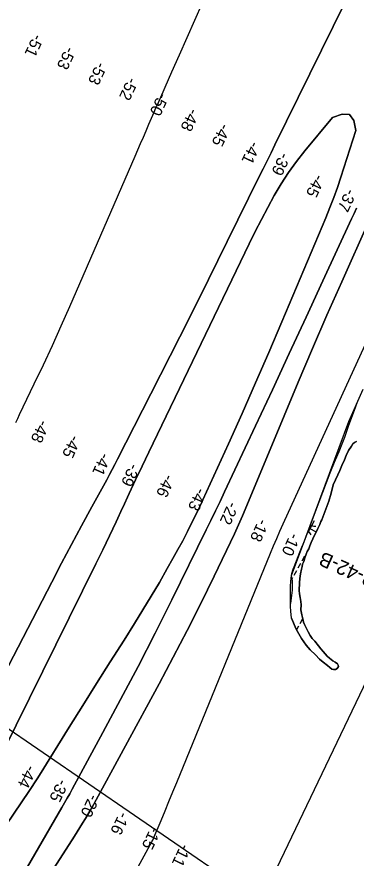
# Model space of a CAD drawing. Extents: x 3923531 to 3943530, y 207391 to 229799.
# Drawn here: x 3936907 to 3937887, y 219861 to 222290 of the extents above; entities that cross this region are included whole.
import ezdxf

# ---------------------------------------------------------------- set-up
doc = ezdxf.new("R2010")
doc.units = 0
for name, color, linetype in [('V-RIVR-EDGE', 7, 'Continuous'), ('V-RIVR-RANG', 7, 'Continuous'), ('V-RIVR-RANG-IDEN', 7, 'Continuous'), ('V-TOPO-DPTH', 7, 'Continuous'), ('V-TOPO-MAJR', 7, 'Continuous'), ('V-TOPO-MINR', 7, 'Continuous'), ('V-TOPO-SHOR', 7, 'Continuous'), ('V-UTIL-LINE', 7, 'Continuous'), ('V-WETL-SWMP', 7, 'Continuous')]:
    doc.layers.add(name, color=color, linetype=linetype)

msp = doc.modelspace()

# ---------------------------------------------------------------- linework, layer by layer
at = {"layer": 'V-RIVR-EDGE'}
msp.add_lwpolyline([(3937906.9, 221213.9), (3937865.2, 221121), (3937725.8, 220745.5), (3937699.1, 220676.3), (3937702.2, 220662.1), (3937702.2, 220634.6), (3937697.5, 220596)], dxfattribs=at)
at = {"layer": 'V-TOPO-DPTH'}
for points in [[(3936799.4, 220257.1), (3937007.7, 220658), (3937036.2, 220712.5), (3937065, 220766.8), (3937094.1, 220821), (3937123.5, 220875), (3937166.5, 220953.7), (3937174.5, 220968.4), (3937182.3, 220983.1), (3937190.1, 220997.9), (3937197.7, 221012.7), (3937294.3, 221201.9), (3937350, 221311.5), (3937405.4, 221421.3), (3937460.3, 221531.2), (3937515, 221641.3), (3937607.5, 221828.4), (3937618.8, 221851.3), (3937630.1, 221874.3), (3937641.4, 221897.2), (3937652.7, 221920.2), (3937888.4, 222398.9)], [(3937888.4, 222398.9), (3937652.7, 221920.2), (3937641.4, 221897.2), (3937630.1, 221874.3), (3937618.8, 221851.3), (3937607.5, 221828.4), (3937515, 221641.3), (3937460.3, 221531.2), (3937405.4, 221421.3), (3937350, 221311.5), (3937294.3, 221201.9), (3937197.7, 221012.7), (3937190.1, 220997.9), (3937182.3, 220983.1), (3937174.5, 220968.4), (3937166.5, 220953.7), (3937123.5, 220875), (3937094.1, 220821), (3937065, 220766.8), (3937036.2, 220712.5), (3937007.7, 220658), (3936799.4, 220257.1)], [(3936691.3, 219684.9), (3936943.7, 220057.1), (3936951, 220068.1), (3936958.2, 220079), (3936965.3, 220090.1), (3936972.3, 220101.2), (3937058, 220239), (3937097.4, 220302.2), (3937136.9, 220365.2), (3937176.6, 220428.2), (3937216.5, 220491), (3937246.8, 220538.8), (3937271.3, 220577.9), (3937295.2, 220617.3), (3937318.6, 220657), (3937341.5, 220697), (3937358, 220726.2), (3937372.2, 220751.9), (3937386.1, 220777.7), (3937399.5, 220803.7), (3937412.7, 220829.9), (3937432.4, 220869.7), (3937435.5, 220876.1), (3937438.6, 220882.5), (3937441.6, 220888.9), (3937444.6, 220895.4), (3937518.3, 221057.4), (3937557.7, 221145.1), (3937596.7, 221233), (3937634.9, 221321.1), (3937672.6, 221409.5), (3937799.4, 221709.9), (3937811.2, 221738.9), (3937822.5, 221768), (3937833, 221797.5), (3937843.1, 221827.2), (3937886.7, 221961.5), (3937880.5, 221990.3), (3937868.3, 222008), (3937846.8, 222008.9), (3937819.2, 221998.7), (3937739.3, 221902.9), (3937715.1, 221872.1), (3937692, 221840.4), (3937670.8, 221807.6), (3937650.8, 221773.9), (3937632, 221739.4), (3937613.7, 221704.7), (3937595.9, 221669.7), (3937578.5, 221634.5), (3937288.1, 221033), (3937269, 220993.2), (3937250.1, 220953.4), (3937231.4, 220913.5), (3937212.9, 220873.6), (3937212.3, 220872.4), (3937193.5, 220832), (3937174.4, 220791.6), (3937155, 220751.3), (3937135.3, 220711.2), (3936866.7, 220167.6)], [(3936866.7, 220167.6), (3937135.3, 220711.2), (3937155, 220751.3), (3937174.4, 220791.6), (3937193.5, 220832), (3937212.3, 220872.4), (3937212.9, 220873.6), (3937231.4, 220913.5), (3937250.1, 220953.4), (3937269, 220993.2), (3937288.1, 221033), (3937578.5, 221634.5), (3937595.9, 221669.7), (3937613.7, 221704.7), (3937632, 221739.4), (3937650.8, 221773.9), (3937670.8, 221807.6), (3937692, 221840.4), (3937715.1, 221872.1), (3937739.3, 221902.9), (3937819.2, 221998.7), (3937846.8, 222008.9), (3937868.3, 222008), (3937880.5, 221990.3), (3937886.7, 221961.5), (3937843.1, 221827.2), (3937833, 221797.5), (3937822.5, 221768), (3937811.2, 221738.9), (3937799.4, 221709.9), (3937672.6, 221409.5), (3937634.9, 221321.1), (3937596.7, 221233), (3937557.7, 221145.1), (3937518.3, 221057.4), (3937444.6, 220895.4), (3937441.6, 220888.9), (3937438.6, 220882.5), (3937435.5, 220876.1), (3937432.4, 220869.7), (3937412.7, 220829.9), (3937399.5, 220803.7), (3937386.1, 220777.7), (3937372.2, 220751.9), (3937358, 220726.2), (3937341.5, 220697), (3937318.6, 220657), (3937295.2, 220617.3), (3937271.3, 220577.9), (3937246.8, 220538.8), (3937216.5, 220491), (3937176.6, 220428.2), (3937136.9, 220365.2), (3937097.4, 220302.2), (3937058, 220239), (3936972.3, 220101.2), (3936965.3, 220090.1), (3936958.2, 220079), (3936951, 220068.1), (3936943.7, 220057.1), (3936691.3, 219684.9)], [(3936912.2, 219792.6), (3936958.9, 219873.1), (3937037.1, 220007.8), (3937044.7, 220021), (3937052.2, 220034.2), (3937059.6, 220047.4), (3937066.9, 220060.8), (3937155.7, 220223.9), (3937206.8, 220319), (3937257.1, 220414.6), (3937306.3, 220510.8), (3937354.7, 220607.4), (3937454.2, 220809.1), (3937467.6, 220836.3), (3937480.8, 220863.6), (3937493.9, 220890.9), (3937506.8, 220918.4), (3937596.1, 221108.7), (3937645.1, 221213.3), (3937693.9, 221318), (3937742.6, 221422.7), (3937791.2, 221527.5), (3937874, 221706.4), (3937881.1, 221721.8), (3937888.3, 221737.2)], [(3937888.3, 221737.2), (3937881.1, 221721.8), (3937874, 221706.4), (3937791.2, 221527.5), (3937742.6, 221422.7), (3937693.9, 221318), (3937645.1, 221213.3), (3937596.1, 221108.7), (3937506.8, 220918.4), (3937493.9, 220890.9), (3937480.8, 220863.6), (3937467.6, 220836.3), (3937454.2, 220809.1), (3937354.7, 220607.4), (3937306.3, 220510.8), (3937257.1, 220414.6), (3937206.8, 220319), (3937155.7, 220223.9), (3937066.9, 220060.8), (3937059.6, 220047.4), (3937052.2, 220034.2), (3937044.7, 220021), (3937037.1, 220007.8), (3936958.9, 219873.1), (3936912.2, 219792.6)], [(3937923.8, 221700.1), (3937845.5, 221524.7), (3937803, 221428.4), (3937761, 221331.9), (3937719.7, 221235.1), (3937679, 221138), (3937566.7, 220867.2), (3937559.2, 220849.5), (3937551.5, 220831.9), (3937543.6, 220814.4), (3937535.4, 220797.1), (3937476.6, 220674.8), (3937438.3, 220596.6), (3937399.2, 220518.8), (3937359, 220441.7), (3937318, 220364.9), (3937123.3, 220006.7), (3937121.9, 220004.2), (3937120.4, 220001.6), (3937118.9, 219999.1), (3937117.4, 219996.6), (3937104.9, 219975.7), (3937097, 219962.8), (3937089.1, 219950), (3937081.1, 219937.2), (3937073, 219924.4), (3937006.1, 219819.8)]]:
    msp.add_lwpolyline(points, dxfattribs=at)
at = {"layer": 'V-TOPO-MAJR'}
msp.add_lwpolyline([(3936903.9, 221119.2), (3936909.5, 221130.5), (3936915, 221141.8), (3936957.3, 221230), (3936983.6, 221285.5), (3937009.5, 221341.3), (3937034.7, 221397.4), (3937059.6, 221453.6), (3937248.7, 221887.3), (3937256.6, 221905.6), (3937264.5, 221923.8), (3937272.4, 221942.1), (3937280.2, 221960.4), (3937288.4, 221979.8), (3937292.1, 221988.4), (3937295.8, 221997), (3937299.6, 222005.6), (3937303.3, 222014.1), (3937308.8, 222026.6), (3937309.8, 222028.9), (3937310.8, 222031.3), (3937311.9, 222033.6), (3937312.9, 222035.9), (3937355.1, 222130.7), (3937377.2, 222180.4), (3937399.4, 222230.1), (3937421.6, 222279.9), (3937443.7, 222329.6)], dxfattribs=at)
at = {"layer": 'V-TOPO-MINR'}
for points in [[(3936799.4, 220257.1), (3937007.7, 220658), (3937036.2, 220712.5), (3937065, 220766.8), (3937094.1, 220821), (3937123.5, 220875), (3937166.5, 220953.7), (3937174.5, 220968.4), (3937182.3, 220983.1), (3937190.1, 220997.9), (3937197.7, 221012.7), (3937294.3, 221201.9), (3937350, 221311.5), (3937405.4, 221421.3), (3937460.3, 221531.2), (3937515, 221641.3), (3937607.5, 221828.4), (3937618.8, 221851.3), (3937630.1, 221874.3), (3937641.4, 221897.2), (3937652.7, 221920.2), (3937888.4, 222398.9)], [(3936691.3, 219684.9), (3936943.7, 220057.1), (3936951, 220068.1), (3936958.2, 220079), (3936965.3, 220090.1), (3936972.3, 220101.2), (3937058, 220239), (3937097.4, 220302.2), (3937136.9, 220365.2), (3937176.6, 220428.2), (3937216.5, 220491), (3937246.8, 220538.8), (3937271.3, 220577.9), (3937295.2, 220617.3), (3937318.6, 220657), (3937341.5, 220697), (3937358, 220726.2), (3937372.2, 220751.9), (3937386.1, 220777.7), (3937399.5, 220803.7), (3937412.7, 220829.9), (3937432.4, 220869.7), (3937435.5, 220876.1), (3937438.6, 220882.5), (3937441.6, 220888.9), (3937444.6, 220895.4), (3937518.3, 221057.4), (3937557.7, 221145.1), (3937596.7, 221233), (3937634.9, 221321.1), (3937672.6, 221409.5), (3937799.4, 221709.9), (3937811.2, 221738.9), (3937822.5, 221768), (3937833, 221797.5), (3937843.1, 221827.2), (3937886.7, 221961.5), (3937880.5, 221990.3), (3937868.3, 222008), (3937846.8, 222008.9), (3937819.2, 221998.7), (3937739.3, 221902.9), (3937715.1, 221872.1), (3937692, 221840.4), (3937670.8, 221807.6), (3937650.8, 221773.9), (3937632, 221739.4), (3937613.7, 221704.7), (3937595.9, 221669.7), (3937578.5, 221634.5), (3937288.1, 221033), (3937269, 220993.2), (3937250.1, 220953.4), (3937231.4, 220913.5), (3937212.9, 220873.6), (3937212.3, 220872.4), (3937193.5, 220832), (3937174.4, 220791.6), (3937155, 220751.3), (3937135.3, 220711.2), (3936866.7, 220167.6)], [(3936912.2, 219792.6), (3936958.9, 219873.1), (3937037.1, 220007.8), (3937044.7, 220021), (3937052.2, 220034.2), (3937059.6, 220047.4), (3937066.9, 220060.8), (3937155.7, 220223.9), (3937206.8, 220319), (3937257.1, 220414.6), (3937306.3, 220510.8), (3937354.7, 220607.4), (3937454.2, 220809.1), (3937467.6, 220836.3), (3937480.8, 220863.6), (3937493.9, 220890.9), (3937506.8, 220918.4), (3937596.1, 221108.7), (3937645.1, 221213.3), (3937693.9, 221318), (3937742.6, 221422.7), (3937791.2, 221527.5), (3937874, 221706.4), (3937881.1, 221721.8), (3937888.3, 221737.2)], [(3937006.1, 219819.8), (3937073, 219924.4), (3937081.1, 219937.2), (3937089.1, 219950), (3937097, 219962.8), (3937104.9, 219975.7), (3937117.4, 219996.6), (3937118.9, 219999.1), (3937120.4, 220001.6), (3937121.9, 220004.2), (3937123.3, 220006.7), (3937318, 220364.9), (3937359, 220441.7), (3937399.2, 220518.8), (3937438.3, 220596.6), (3937476.6, 220674.8), (3937535.4, 220797.1), (3937543.6, 220814.4), (3937551.5, 220831.9), (3937559.2, 220849.5), (3937566.7, 220867.2), (3937679, 221138), (3937719.7, 221235.1), (3937761, 221331.9), (3937803, 221428.4), (3937845.5, 221524.7), (3937923.8, 221700.1)], [(3936998.9, 219362.6), (3937298.1, 219910.5), (3937299.4, 219913), (3937300.7, 219915.6), (3937301.9, 219918.1), (3937303, 219920.7), (3937323.7, 219970.2), (3937335.1, 219997.6), (3937346.5, 220025), (3937357.8, 220052.4), (3937369.1, 220079.8), (3937639.9, 220741.8), (3937648.8, 220763.1), (3937657.8, 220784.3), (3937667.1, 220805.5), (3937676.6, 220826.5), (3937934.3, 221389.5)]]:
    msp.add_lwpolyline(points, dxfattribs=at)
at = {"layer": 'V-TOPO-SHOR'}
for points in [[(3937787.6, 220838.1), (3937808.6, 220892.2), (3937815.3, 220914.9), (3937821.2, 220938.8), (3937827.1, 220953.1), (3937834.2, 220967.9), (3937840.1, 220979.8), (3937846.1, 220994.6), (3937853.2, 221010.9), (3937858.7, 221023.6), (3937865.4, 221038), (3937873.4, 221050.7), (3937878.1, 221057.1), (3937882.9, 221061.1), (3937888, 221063.5)], [(3937742.9, 220526.2), (3937738.2, 220535.6), (3937735.5, 220542.8), (3937732.8, 220552.4), (3937730.4, 220564), (3937727.7, 220577.8), (3937727.9, 220592.1), (3937727, 220601.9), (3937725.5, 220614.1), (3937724, 220623.9), (3937722.9, 220634), (3937723.7, 220656.3), (3937724.9, 220668.9), (3937726.2, 220681.8), (3937729.1, 220695), (3937731, 220702.9), (3937732.7, 220710.1), (3937735.9, 220718), (3937738.6, 220727.8), (3937742.5, 220738.7), (3937745.8, 220746.4), (3937750.1, 220754.4), (3937753.5, 220763.1), (3937757.6, 220772), (3937762.3, 220783.3), (3937766, 220791.9), (3937772.3, 220804), (3937776.8, 220812.9), (3937782.1, 220824.6), (3937785.6, 220833.5), (3937787.6, 220838.1)], [(3937700.4, 220554.1), (3937713.6, 220522.1), (3937729.1, 220495.4), (3937742.4, 220476.5), (3937754.2, 220462.5), (3937769.6, 220447.8), (3937781.5, 220436.1), (3937791.5, 220427.2), (3937804, 220417.7)], [(3937804, 220417.7), (3937811.1, 220411.4), (3937816.8, 220406.8), (3937822, 220405.5), (3937827.4, 220405.7), (3937832.2, 220408.4), (3937836.1, 220414.4), (3937835.7, 220418.6), (3937832.9, 220421.8), (3937826.6, 220426.6), (3937819.5, 220431.3), (3937810.4, 220438.6), (3937803.3, 220444.6), (3937791.5, 220457.5), (3937785.4, 220465.5), (3937778.3, 220474.2), (3937767.4, 220487.2), (3937760.5, 220495.5), (3937754.3, 220504.1), (3937748.6, 220514.6), (3937742.9, 220526.2)]]:
    msp.add_lwpolyline(points, dxfattribs=at)
at = {"layer": 'V-UTIL-LINE'}
msp.add_line((3933790.7, 222348.7), (3937515.3, 219801.9), dxfattribs=at)
msp.add_lwpolyline([(3939084.6, 223621.7), (3938057.7, 221140.5), (3938136.4, 220832.5), (3937591.6, 219695.2), (3936312.7, 217957.7), (3935106.6, 216231.9), (3934055.8, 214955.9), (3930691.1, 211497.9), (3930458, 211185.5)], dxfattribs=at)
at = {"layer": 'V-WETL-SWMP'}
for p, q in [((3937882.1, 221154.8), (3937891.6, 221178.3)), ((3937873.8, 221131.3), (3937882.1, 221154.8)), ((3937865.5, 221108.6), (3937873.8, 221131.3)), ((3937854.8, 221076.8), (3937865.5, 221108.6)), ((3937847.3, 221057.3), (3937854.8, 221076.8)), ((3937837.9, 221034.6), (3937847.3, 221057.3)), ((3937878.1, 221057.1), (3937873.4, 221050.7)), ((3937882.9, 221061.1), (3937878.1, 221057.1)), ((3937888, 221063.5), (3937882.9, 221061.1)), ((3937824.8, 221004.3), (3937837.9, 221034.6)), ((3937865.4, 221038), (3937858.7, 221023.6)), ((3937873.4, 221050.7), (3937865.4, 221038)), ((3937811.8, 220973.7), (3937824.8, 221004.3)), ((3937853.2, 221010.9), (3937846.1, 220994.6)), ((3937858.7, 221023.6), (3937853.2, 221010.9)), ((3937840.1, 220979.8), (3937834.2, 220967.9)), ((3937846.1, 220994.6), (3937840.1, 220979.8)), ((3937769.7, 220862.1), (3937811.8, 220973.7)), ((3937834.2, 220967.9), (3937827.1, 220953.1)), ((3937821.2, 220938.8), (3937815.3, 220914.9)), ((3937827.1, 220953.1), (3937821.2, 220938.8)), ((3937815.3, 220914.9), (3937808.6, 220892.2)), ((3937808.6, 220892.2), (3937787.6, 220838.1)), ((3937736.9, 220774.4), (3937769.7, 220862.1)), ((3937765.8, 220834.5), (3937746.4, 220799.7)), ((3937787.6, 220838.1), (3937785.6, 220833.5)), ((3937753.6, 220812.7), (3937769.4, 220803.9)), ((3937776.8, 220812.9), (3937772.3, 220804)), ((3937782.1, 220824.6), (3937776.8, 220812.9)), ((3937785.6, 220833.5), (3937782.1, 220824.6)), ((3937766, 220791.9), (3937762.3, 220783.3)), ((3937772.3, 220804), (3937766, 220791.9)), ((3937730.6, 220759.1), (3937736.9, 220774.4)), ((3937753.6, 220763.1), (3937750.1, 220754.4)), ((3937757.6, 220772), (3937753.6, 220763.1)), ((3937762.3, 220783.3), (3937757.6, 220772)), ((3937707.9, 220702.4), (3937724.7, 220744.8)), ((3937724.7, 220744.8), (3937730.6, 220759.1)), ((3937742.5, 220738.7), (3937738.6, 220727.8)), ((3937745.8, 220746.4), (3937742.5, 220738.7)), ((3937750.1, 220754.4), (3937745.8, 220746.4)), ((3937738.1, 220732.9), (3937730.3, 220718.9)), ((3937735.9, 220718), (3937732.7, 220710.1)), ((3937738.6, 220727.8), (3937735.9, 220718)), ((3937701.1, 220683.1), (3937705.6, 220695.2)), ((3937705.6, 220695.2), (3937707.9, 220702.4)), ((3937714.7, 220691), (3937706.9, 220677)), ((3937726.4, 220711.9), (3937718.6, 220697.9)), ((3937729.1, 220695), (3937726.2, 220681.8)), ((3937731, 220702.9), (3937729.1, 220695)), ((3937732.7, 220710.1), (3937731, 220702.9)), ((3937698.9, 220659.6), (3937699.4, 220669.6)), ((3937703, 220670), (3937699, 220662.9)), ((3937699.4, 220669.6), (3937700, 220676.9)), ((3937700, 220676.9), (3937701.1, 220683.1)), ((3937724.9, 220668.9), (3937723.7, 220656.3)), ((3937726.2, 220681.8), (3937724.9, 220668.9)), ((3937697.6, 220631.7), (3937697.9, 220646.6)), ((3937697.9, 220646.6), (3937698.9, 220659.6)), ((3937723.7, 220656.3), (3937722.9, 220634)), ((3937697.3, 220603.2), (3937697.6, 220631.7)), ((3937722.9, 220634), (3937724, 220623.9)), ((3937724, 220623.9), (3937725.5, 220614.1)), ((3937697.7, 220587.4), (3937697.3, 220603.2)), ((3937725.5, 220614.1), (3937727, 220601.9)), ((3937727, 220601.9), (3937727.9, 220592.1)), ((3937727.9, 220592.1), (3937727.7, 220577.8)), ((3937698.2, 220574.5), (3937697.7, 220587.4)), ((3937700.4, 220554.1), (3937698.2, 220574.5)), ((3937727.7, 220577.8), (3937730.4, 220564)), ((3937713.6, 220522.1), (3937700.4, 220554.1)), ((3937732.3, 220551.7), (3937724.5, 220537.8)), ((3937730.4, 220564), (3937732.8, 220552.4)), ((3937732.8, 220552.4), (3937735.5, 220542.8)), ((3937735.5, 220542.8), (3937738.2, 220535.6)), ((3937729.1, 220495.4), (3937713.6, 220522.1)), ((3937720.6, 220530.8), (3937714.7, 220520.2)), ((3937738.2, 220535.6), (3937742.9, 220526.2)), ((3937742.9, 220526.2), (3937748.6, 220514.6)), ((3937742.4, 220476.5), (3937729.1, 220495.4)), ((3937748.6, 220514.6), (3937754.3, 220504.1)), ((3937754.3, 220504.1), (3937760.5, 220495.5)), ((3937760.5, 220495.5), (3937767.4, 220487.2)), ((3937754.2, 220462.5), (3937742.4, 220476.5)), ((3937764.4, 220490.9), (3937764.3, 220490.7)), ((3937767.4, 220487.2), (3937778.3, 220474.2)), ((3937778.3, 220474.2), (3937785.4, 220465.5)), ((3937769.6, 220447.8), (3937754.2, 220462.5)), ((3937781.5, 220436.1), (3937769.6, 220447.8)), ((3937785.4, 220465.5), (3937791.5, 220457.5)), ((3937791.5, 220457.5), (3937803.3, 220444.6)), ((3937791.5, 220427.2), (3937781.5, 220436.1)), ((3937804, 220417.7), (3937791.5, 220427.2)), ((3937803.3, 220444.6), (3937810.4, 220438.6)), ((3937810.4, 220438.6), (3937819.5, 220431.3)), ((3937819.5, 220431.3), (3937826.6, 220426.6)), ((3937826.6, 220426.6), (3937832.9, 220421.8)), ((3937832.9, 220421.8), (3937835.7, 220418.6)), ((3937811.1, 220411.4), (3937804, 220417.7)), ((3937816.8, 220406.8), (3937811.1, 220411.4)), ((3937822, 220405.5), (3937816.8, 220406.8)), ((3937827.4, 220405.7), (3937822, 220405.5)), ((3937832.2, 220408.4), (3937827.4, 220405.7)), ((3937836.1, 220414.4), (3937832.2, 220408.4)), ((3937835.7, 220418.6), (3937836.1, 220414.4))]:
    msp.add_line(p, q, dxfattribs=at)
for centre, start, end in [((3937767.3, 220836.7), 240.0381, 281.5817), ((3937740.4, 220788.5), 20.0381, 61.5817)]:
    msp.add_arc(centre, 17.6, start, end, dxfattribs=at)

# ---------------------------------------------------------------- texts
at = {"layer": 'V-RIVR-RANG'}
for s, rotation, p in [('-51', 244.7947, (3936956.2, 222242.3)), ('-53', 244.7947, (3937049.2, 222206.1)), ('-53', 244.7947, (3937139.2, 222161.9)), ('-52', 244.7947, (3937229.1, 222117.4)), ('-50', 244.7947, (3937317.5, 222072.9)), ('-48', 244.7947, (3937406.6, 222027.8)), ('-45', 244.7947, (3937496.4, 221984.2)), ('-41', 244.7947, (3937582.8, 221933.1)), ('-39', 244.7947, (3937669, 221900.4)), ('-45', 244.6483, (3937769.1, 221837.5)), ('-37', 244.6483, (3937860, 221795.9)), ('-48', 245.8787, (3936972.8, 221128.7)), ('-45', 245.8787, (3937063.4, 221085)), ('-41', 245.8787, (3937150.4, 221033.8)), ('-39', 245.8787, (3937233.7, 221002.8)), ('-46', 245.7383, (3937335.3, 220971.7)), ('-43', 245.7383, (3937427.2, 220932.3)), ('-22', 245.7383, (3937519, 220892.6)), ('-18', 245.7383, (3937606.4, 220843.1)), ('-10', 245.7383, (3937697.7, 220802.3)), ('-44', 244.3483, (3936936.5, 220132.7)), ('-35', 244.3483, (3937027.9, 220092.1)), ('-20', 244.3483, (3937117.9, 220048.4)), ('-16', 244.3483, (3937204.3, 219997.4)), ('-15', 244.3483, (3937294.9, 219955)), ('-11', 244.3483, (3937381.8, 219905))]:
    msp.add_text(s, height=33.5, rotation=rotation, dxfattribs=at).set_placement(p)
at = {"layer": 'V-RIVR-RANG-IDEN'}
msp.add_text('R-42-B', height=41.5, rotation=155.8786, dxfattribs=at).set_placement((3937952, 220675.4))

doc.saveas('drawing.dxf')
